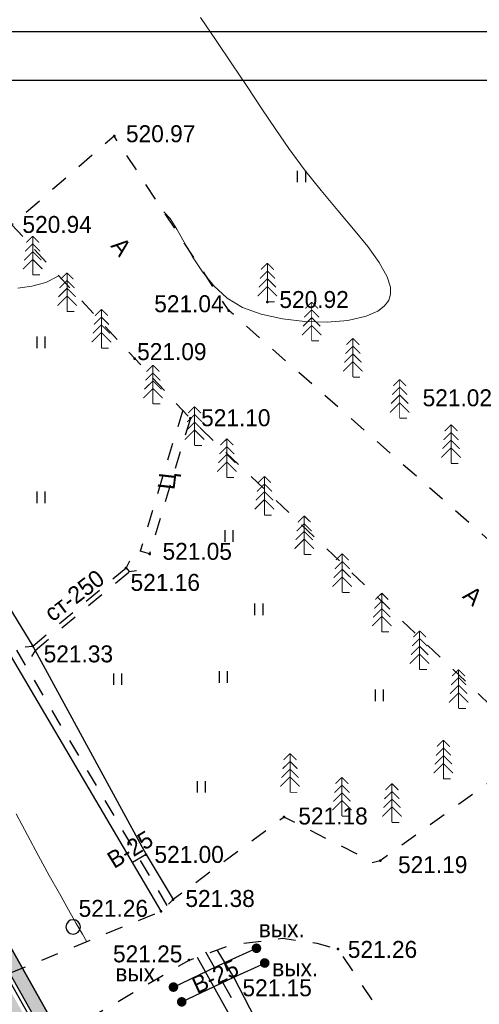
# Model space of a CAD drawing. Header units: millimetres. Extents: x -1999051 to 910003, y -179169 to 459591.
# Tile 361 of 656: x -1832716 to -1809005, y 67627 to 118458. Entities that reach past the tile are written whole.
import ezdxf

# ---------------------------------------------------------------- set-up
doc = ezdxf.new("R2010")
doc.units = ezdxf.units.MM
doc.linetypes.add('Д_ТРОТ_ТРУБА', pattern=[3, 1.5, -1.5])
doc.linetypes.add('ДОРОГИ_СТРОЯЩ', pattern=[9, 8, -1])
for name, color, linetype in [('(004) Точки рельефа', 7, 'Continuous'), ('(014) Водопровод', 5, 'ИК_Водопровод -------в--------'), ('(022) Возд. Линии', 7, 'Continuous'), ('(025) Дорога', 7, 'Continuous'), ('(027) Гидрография', 7, 'Continuous'), ('(028) Гидротехн.', 7, 'Continuous'), ('(031) Горизонтали', 42, 'Continuous'), ('(036) Растительность', 7, 'Continuous'), ('(038) Деревья', 7, 'Continuous'), ('GLUXOY OG', 7, 'Continuous')]:
    doc.layers.add(name, color=color, linetype=linetype)
doc.styles.add('BM-431', font='txt')
doc.styles.add('D-431', font='txt')
doc.styles.get("Standard").update_dxf_attribs({"font": 'isocpeui.ttf'})
doc.linetypes.add('GAZ_VOZDUSH', pattern='A,1,-2,["~",Standard,S=3,R=0,X=-1.5,Y=-1.5],-1,10', length=14)
doc.linetypes.add('ИК_Водопровод -------в--------', pattern='A,9,-0.6,["В",Standard,S=1.2,R=0,X=0,Y=-0.6],-1.2', length=10.8)
doc.linetypes.add('ОГРАДА_ГЛИН', pattern='A,4,["|",Standard,S=0.8,R=0,X=0,Y=-0.8],0.5,["|",Standard,S=0.8,R=0,X=0,Y=-0.8],3.5', length=8)

# ---------------------------------------------------------------- blocks, each defined once
blk = doc.blocks.new('A11111111111')
blk.add_lwpolyline([(-186450, -2503181), (654550, -2503181), (654550, -1909181), (-186450, -1909181)], close=True)
blk.add_lwpolyline([(649550, -2498181), (-166450, -2498181), (-166450, -1914181), (649550, -1914181), (649550, -2498181)])
blk = doc.blocks.new('ell')
at = {"const_width": 0.05}
for points in [[(0, 1.6), (-0.386, 1.214)], [(0, 2), (-0.329, 1.671)], [(0, 0), (0, 2)], [(0, 2), (0.329, 1.671)], [(0, 1.6), (0.386, 1.214)], [(0, 1.2), (-0.443, 0.757)], [(0, 1.2), (0.443, 0.757)], [(0, 0.8), (-0.5, 0.3)], [(0, 0.8), (0.5, 0.3)], [(0, 0), (0.375, 0)]]:
    blk.add_lwpolyline(points, dxfattribs=at)
blk = doc.blocks.new('d')
at = {"layer": '(038) Деревья'}
blk.add_ellipse((0, 0), major_axis=(0.265, 0.265), ratio=1, start_param=5.497787, end_param=11.780972, dxfattribs=at)
blk = doc.blocks.new('I04010')
for p, q in [((-0.412273, 0.007146), (-0.412273, 1.207146)), ((0.387727, 1.207146), (0.387727, 0.007146))]:
    blk.add_line(p, q)
blk = doc.blocks.new('ell-flat-34')
at = {"layer": '(038) Деревья', "const_width": 0.05}
for points in [[(0, 1.6), (-0.386, 1.214)], [(0, 2), (-0.329, 1.671)], [(0, 0), (0, 2)], [(0, 2), (0.329, 1.671)], [(0, 1.6), (0.386, 1.214)], [(0, 1.2), (-0.443, 0.757)], [(0, 1.2), (0.443, 0.757)], [(0, 0.8), (-0.5, 0.3)], [(0, 0.8), (0.5, 0.3)], [(0, 0), (0.375, 0)]]:
    blk.add_lwpolyline(points, dxfattribs=at)
blk = doc.blocks.new('ell-flat-35')
at = {"layer": '(038) Деревья', "const_width": 0.05}
for points in [[(0, 1.6), (-0.386, 1.214)], [(0, 2), (-0.329, 1.671)], [(0, 0), (0, 2)], [(0, 2), (0.329, 1.671)], [(0, 1.6), (0.386, 1.214)], [(0, 1.2), (-0.443, 0.757)], [(0, 1.2), (0.443, 0.757)], [(0, 0.8), (-0.5, 0.3)], [(0, 0.8), (0.5, 0.3)], [(0, 0), (0.375, 0)]]:
    blk.add_lwpolyline(points, dxfattribs=at)
blk = doc.blocks.new('ell-flat-36')
at = {"layer": '(038) Деревья', "const_width": 0.05}
for points in [[(0, 1.6), (-0.386, 1.214)], [(0, 2), (-0.329, 1.671)], [(0, 0), (0, 2)], [(0, 2), (0.329, 1.671)], [(0, 1.6), (0.386, 1.214)], [(0, 1.2), (-0.443, 0.757)], [(0, 1.2), (0.443, 0.757)], [(0, 0.8), (-0.5, 0.3)], [(0, 0.8), (0.5, 0.3)], [(0, 0), (0.375, 0)]]:
    blk.add_lwpolyline(points, dxfattribs=at)
blk = doc.blocks.new('ell-flat-37')
at = {"layer": '(038) Деревья', "const_width": 0.05}
for points in [[(0, 1.6), (-0.386, 1.214)], [(0, 2), (-0.329, 1.671)], [(0, 0), (0, 2)], [(0, 2), (0.329, 1.671)], [(0, 1.6), (0.386, 1.214)], [(0, 1.2), (-0.443, 0.757)], [(0, 1.2), (0.443, 0.757)], [(0, 0.8), (-0.5, 0.3)], [(0, 0.8), (0.5, 0.3)], [(0, 0), (0.375, 0)]]:
    blk.add_lwpolyline(points, dxfattribs=at)
blk = doc.blocks.new('ell-flat-38')
at = {"layer": '(038) Деревья', "const_width": 0.05}
for points in [[(0, 1.6), (-0.386, 1.214)], [(0, 2), (-0.329, 1.671)], [(0, 0), (0, 2)], [(0, 2), (0.329, 1.671)], [(0, 1.6), (0.386, 1.214)], [(0, 1.2), (-0.443, 0.757)], [(0, 1.2), (0.443, 0.757)], [(0, 0.8), (-0.5, 0.3)], [(0, 0.8), (0.5, 0.3)], [(0, 0), (0.375, 0)]]:
    blk.add_lwpolyline(points, dxfattribs=at)
blk = doc.blocks.new('ell-flat-31-flat-1')
at = {"layer": '(038) Деревья', "const_width": 0.05}
for points in [[(0, 1.6), (-0.386, 1.214)], [(0, 2), (-0.329, 1.671)], [(0, 0), (0, 2)], [(0, 2), (0.329, 1.671)], [(0, 1.6), (0.386, 1.214)], [(0, 1.2), (-0.443, 0.757)], [(0, 1.2), (0.443, 0.757)], [(0, 0.8), (-0.5, 0.3)], [(0, 0.8), (0.5, 0.3)], [(0, 0), (0.375, 0)]]:
    blk.add_lwpolyline(points, dxfattribs=at)
blk = doc.blocks.new('ell-flat-30-flat-1')
at = {"layer": '(038) Деревья', "const_width": 0.05}
for points in [[(0, 1.6), (-0.386, 1.214)], [(0, 2), (-0.329, 1.671)], [(0, 0), (0, 2)], [(0, 2), (0.329, 1.671)], [(0, 1.6), (0.386, 1.214)], [(0, 1.2), (-0.443, 0.757)], [(0, 1.2), (0.443, 0.757)], [(0, 0.8), (-0.5, 0.3)], [(0, 0.8), (0.5, 0.3)], [(0, 0), (0.375, 0)]]:
    blk.add_lwpolyline(points, dxfattribs=at)
blk = doc.blocks.new('ell-flat-29-flat-1')
at = {"layer": '(038) Деревья', "const_width": 0.05}
for points in [[(0, 1.6), (-0.386, 1.214)], [(0, 2), (-0.329, 1.671)], [(0, 0), (0, 2)], [(0, 2), (0.329, 1.671)], [(0, 1.6), (0.386, 1.214)], [(0, 1.2), (-0.443, 0.757)], [(0, 1.2), (0.443, 0.757)], [(0, 0.8), (-0.5, 0.3)], [(0, 0.8), (0.5, 0.3)], [(0, 0), (0.375, 0)]]:
    blk.add_lwpolyline(points, dxfattribs=at)
blk = doc.blocks.new('A$C05d28b1e')
at = {"layer": '(014) Водопровод', "linetype": 'ByBlock'}
h = blk.add_hatch(color=0, dxfattribs=at)
edge = h.paths.add_edge_path()
edge.add_arc((-38616, 71656), 250, 0, 360)
h = blk.add_hatch(color=0, dxfattribs=at)
edge = h.paths.add_edge_path()
edge.add_arc((-38190, 70895), 250, 0, 360)
h = blk.add_hatch(color=0, dxfattribs=at)
edge = h.paths.add_edge_path()
edge.add_arc((-42897, 69651), 250, 0, 360)
h = blk.add_hatch(color=0, dxfattribs=at)
edge = h.paths.add_edge_path()
edge.add_arc((-42471, 68890), 250, 0, 360)
at = {"layer": '(004) Точки рельефа', "color": 7, "linetype": 'ByBlock', "lineweight": -2}
for p in [(-45955, 113584), (-38051, 105022), (-40043, 104576), (-44895, 102103), (-42025, 99008), (-44132, 92017), (-45339, 91293), (-50158, 87260), (-37188, 78427), (-44310, 76497), (-32229, 76172), (-42918, 74170), (-43534, 73566), (-34406, 71614), (-42094, 71045), (-39780, 70171)]:
    blk.add_point(p, dxfattribs=at)
at = {"layer": '(014) Водопровод', "linetype": 'GAZ_VOZDUSH', "ltscale": 600, "flags": 128}
for points in [[(-44310, 76497), (-45016, 76081)], [(-42897, 69651), (-40206, 70931), (-38616, 71656)], [(-42471, 68890), (-39780, 70171), (-38190, 70895)]]:
    blk.add_lwpolyline(points, dxfattribs=at)
at = {"layer": '(025) Дорога', "linetype": 'Д_ТРОТ_ТРУБА', "ltscale": 600, "flags": 128}
for points in [[(27459, 120222), (8937, 104733), (7549, 103433), (-2273, 96670), (-15702, 86137), (-17767, 85381), (-18644, 85674), (-40043, 104576), (-45955, 113584), (-51231, 109005), (-44895, 102103), (-42025, 99008), (-25117, 82841), (-25117, 81951), (-25407, 81084), (-32229, 76172), (-32639, 76060), (-33388, 76495), (-37188, 78427), (-42918, 74170), (-43534, 73566), (-56171, 68379), (-72915, 59805), (-96929, 47597), (-121278, 30068), (-138829, 14906), (-139804, 14024), (-138021, 12053), (-129914, 19516), (-105640, 36924), (-88825, 45949), (-78921, 50853), (-56719, 62542), (-42094, 71045), (-39916, 71829), (-37271, 72176), (-35503, 71928), (-34406, 71614), (-29497, 64248), (-29370, 62878), (-30300, 61153), (-32643, 58416), (-31513, 56567), (-31513, 56567), (-31513, 56567)], [(-42419, 99433), (-44611, 92161)], [(-42025, 99008), (-44132, 92017)], [(-44132, 92017), (-44611, 92161)]]:
    blk.add_lwpolyline(points, dxfattribs=at)
at = {"layer": '(028) Гидротехн.', "color": 3, "linetype": 'Д_ТРОТ_ТРУБА', "ltscale": 600, "flags": 128}
for points in [[(-43219, 73859), (-53987, 92138), (-59698, 102562), (-62935, 108940)], [(-41242, 71474), (-39495, 68357), (-37702, 63899), (-32915, 57867)]]:
    blk.add_lwpolyline(points, dxfattribs=at)
at = {"layer": '(028) Гидротехн.', "ltscale": 600}
for points in [[(-62483, 109113), (-60678, 106122), (-55448, 95902), (-50158, 87260), (-44310, 76497), (-42918, 74170)], [(-43534, 73566), (-54302, 91845), (-60013, 102269), (-63249, 108647)], [(-41678, 71195), (-39931, 68078), (-38138, 63620), (-33351, 57588)], [(-32467, 58128), (-35666, 62189), (-39780, 70171), (-40640, 71569)]]:
    blk.add_lwpolyline(points, dxfattribs=at)
at = {"layer": '(028) Гидротехн.', "linetype": 'Д_ТРОТ_ТРУБА', "ltscale": 600}
for points in [[(-50158, 87260), (-45339, 91293)], [(-50036, 87036), (-45179, 91101)]]:
    blk.add_lwpolyline(points, dxfattribs=at)
at = {"layer": '(031) Горизонтали', "color": 42, "linetype": 'Continuous', "lineweight": 0, "ltscale": 600}
for points in [[(-43388, 109673), (-43064, 109326), (-42720, 108786), (-42340, 108110), (-41908, 107357), (-41407, 106586), (-40821, 105853), (-40134, 105217), (-39329, 104736), (-38371, 104397), (-37279, 104154), (-36124, 104014), (-34973, 103984), (-33895, 104072), (-32960, 104286), (-32360, 104551), (-32019, 104809), (-31853, 105009), (-31790, 105118), (-31746, 105219), (-31695, 105435), (-31707, 105790), (-31871, 106318), (-32280, 107061), (-32873, 107887), (-33602, 108786), (-34421, 109751), (-35284, 110772), (-36143, 111840), (-36953, 112947), (-37615, 113923), (-38332, 114997), (-39092, 116139), (-39882, 117324), (-40687, 118522), (-41496, 119706)], [(-50918, 105728), (-50209, 105834), (-49485, 106032), (-48807, 106365)], [(-47358, 71997), (-47586, 72384), (-47909, 72942), (-48313, 73648), (-48783, 74478), (-49303, 75412), (-49858, 76425), (-50434, 77495), (-51015, 78600)]]:
    blk.add_lwpolyline(points, dxfattribs=at)
at = {"ltscale": 600}
for points in [[(-45168, 91638), (-45342, 91297), (-45179, 91101), (-44808, 91161)], [(-50540, 87223), (-50158, 87260), (-50036, 87036), (-50228, 86713)]]:
    blk.add_lwpolyline(points, dxfattribs=at)
at = {"layer": '(022) Возд. Линии', "xscale": 1000, "yscale": 1000, "zscale": 1000}
for name, p in [('ell-flat-31-flat-1', (-50158, 106420)), ('ell-flat-38', (-38051, 105022)), ('ell-flat-30-flat-1', (-48386, 104530)), ('ell-flat-37', (-35767, 103012)), ('ell-flat-29-flat-1', (-46615, 102642)), ('ell-flat-36', (-33640, 101142)), ('ell-flat-35', (-31227, 99019)), ('ell-flat-34', (-28576, 96687))]:
    blk.add_blockref(name, p, dxfattribs=at)
at = {"layer": '(036) Растительность', "linetype": 'Continuous', "xscale": 500, "yscale": 500, "zscale": 500}
for p in [(-36284, 111197), (-49724, 102642), (-49724, 94627), (-40026, 92636), (-38487, 88851), (-40322, 85363), (-45768, 85245), (-32272, 84417), (-41447, 79687)]:
    blk.add_blockref('I04010', p, dxfattribs=at)
at = {"layer": '(038) Деревья', "linetype": 'Continuous', "xscale": 1000, "yscale": 1000, "zscale": 1000}
for name, p in [('ell', (-43955, 99756)), ('ell', (-41807, 97616)), ('ell', (-40143, 95958)), ('ell', (-38202, 94023)), ('ell', (-36151, 91979)), ('ell', (-34190, 90025)), ('ell', (-32148, 87989)), ('ell', (-30199, 86047)), ('ell', (-28185, 84040)), ('ell', (-28970, 80398)), ('ell', (-36884, 79707)), ('ell', (-34204, 78481)), ('ell', (-31624, 78156)), ('d', (-48072, 72756))]:
    blk.add_blockref(name, p, dxfattribs=at)
at = {"layer": '(004) Точки рельефа', "linetype": 'ByBlock', "char_height": 875, "attachment_point": 4, "style": 'D-431'}
for s, insert in [('520.97', (-45347, 113702)), ('520.94', (-50688, 109018)), ('521.04', (-43889, 104925)), ('520.92', (-37432, 105143)), ('521.09', (-44770, 102453)), ('521.02', (-30042, 100069)), ('521.10', (-41471, 99039)), ('521.05', (-43460, 92142)), ('521.16', (-45110, 90539)), ('521.33', (-49592, 86849)), ('521.18', (-36455, 78478)), ('521.00', (-43878, 76494)), ('521.19', (-31312, 75967)), ('521.38', (-42281, 74220)), ('521.26', (-47790, 73711)), ('521.25', (-46016, 71362)), ('521.26', (-33902, 71592)), ('521.15', (-39338, 69610))]:
    blk.add_mtext(s, dxfattribs=dict(at, insert=insert))
at = {"layer": '(014) Водопровод', "color": 0, "linetype": 'Continuous', "style": 'BM-431'}
for rotation, p in [(31.4862, (-45959, 75744)), (24.5898, (-41686, 69294))]:
    blk.add_text('В-25', height=875, rotation=rotation, dxfattribs=at).set_placement(p)
for p in [(-38493, 72227), (-37801, 70212), (-45894, 69945)]:
    blk.add_text('вых.', height=875, dxfattribs=at).set_placement(p)
at = {"layer": '(025) Дорога', "linetype": 'ДОРОГИ_СТРОЯЩ', "style": 'BM-431'}
for s, rotation, p in [('A', 309.2606, (-46172, 107905)), ('Ц', 83.3241, (-42848, 95297)), ('A', 319.6758, (-28035, 89775))]:
    blk.add_text(s, height=875, rotation=rotation, dxfattribs=at).set_placement(p)
at = {"layer": '(027) Гидрография', "color": 0, "style": 'D-431'}
blk.add_text('ст-250', height=875, rotation=37.101, dxfattribs=at).set_placement((-49133, 88478))

msp = doc.modelspace()

# ---------------------------------------------------------------- hatches: boundary and pattern name
at = {"true_color": 0xb1ab95}
h = msp.add_hatch(color=253, dxfattribs=at)
h.dxf.hatch_style = 1
edge = h.paths.add_edge_path(flags=17)
edge.add_line((-1866305.29, -141643.06), (-1866718.81, -141074.88))
edge.add_line((-1866718.81, -141074.88), (-1867702.37, -141932.65))
edge.add_line((-1867702.37, -141932.65), (-1905089.01, -90562.31))
edge.add_line((-1905089.01, -90562.31), (-1960404.25, -6480.3))
edge.add_arc((-1954972.86, -2064.42), 7000, 211.28657, 219.112196, ccw=False)
edge.add_line((-1960954.93, -5699.65), (-1961404.27, -4960.22))
edge.add_line((-1961404.27, -4960.22), (-1980680.51, 24340.66))
edge.add_line((-1980680.51, 24340.66), (-1852887.97, 101981.64))
edge.add_line((-1852887.97, 101981.64), (-1847793.29, 92903.31))
edge.add_line((-1847793.29, 92903.31), (-1850604.34, 91241.55))
edge.add_line((-1850604.34, 91241.55), (-1847551.03, 86076.54))
edge.add_line((-1847551.03, 86076.54), (-1844856.18, 87669.61))
edge.add_line((-1844856.18, 87669.61), (-1791521.03, -7369.62))
edge.add_line((-1791521.03, -7369.62), (-1822145.33, -27631.02))
edge.add_line((-1822145.33, -27631.02), (-1822376.8, -32680.21))
edge.add_line((-1822376.8, -32680.21), (-1821020.41, -34518.19))
edge.add_line((-1821020.41, -34518.19), (-1841891.47, -53265.41))
edge.add_line((-1841891.47, -53265.41), (-1810924.15, -93193.05))
edge.add_line((-1810924.15, -93193.05), (-1857500.48, -133184.51))
edge.add_line((-1857500.48, -133184.51), (-1860367.73, -129846.2))
edge.add_line((-1860367.73, -129846.2), (-1864738.17, -133599.94))
edge.add_line((-1864738.17, -133599.94), (-1861721.02, -137745.59))
edge.add_line((-1861721.02, -137745.59), (-1860610.47, -136777.07))
edge.add_line((-1860610.47, -136777.07), (-1863151.28, -133818.84))
edge.add_line((-1863151.28, -133818.84), (-1860496.18, -131538.39))
edge.add_line((-1860496.18, -131538.39), (-1857954.84, -134497.25))
edge.add_line((-1857954.84, -134497.25), (-1809962.87, -93290.3))
edge.add_line((-1809962.87, -93290.3), (-1840939.22, -53351))
edge.add_line((-1840939.22, -53351), (-1820079.66, -34614.1))
edge.add_line((-1820079.66, -34614.1), (-1821666.16, -32464.29))
edge.add_line((-1821666.16, -32464.29), (-1821462.36, -28018.49))
edge.add_line((-1821462.36, -28018.49), (-1790592.18, -7594.42))
edge.add_line((-1790592.18, -7594.42), (-1852632.15, 102956.13))
edge.add_line((-1852632.15, 102956.13), (-1981664.11, 24562.14))
edge.add_line((-1981664.11, 24562.14), (-1905664.72, -90960.85))
edge.add_line((-1905664.72, -90960.85), (-1867818.47, -142962.71))
edge.add_line((-1867818.47, -142962.71), (-1866305.29, -141643.06))
h.paths.add_polyline_path([(-1905993.69, -91188.58), (-1982226.17, 24688.69), (-1852485.97, 103512.99), (-1790061.41, -7722.88), (-1821072.09, -28239.91), (-1821260.09, -32340.91), (-1819542.09, -34668.91), (-1840395.09, -53399.91), (-1809415.37, -93343.54), (-1857694.24, -134800.66), (-1857173.25, -135407.25), (-1859828.35, -137687.7), (-1860349.84, -137080.52), (-1861484.72, -138070.27), (-1860310.5, -139683.68), (-1855481.06, -135535.7), (-1856327.74, -134549.91), (-1808454.1, -93440.76), (-1839442.84, -53485.49), (-1818601.33, -34764.82), (-1820549.45, -32124.99), (-1820389.11, -28627.38), (-1789132.56, -7947.68), (-1852230.15, 104487.48), (-1983209.77, 24910.17), (-1906569.4, -91587.12), (-1868000.9, -144581.37), (-1865655.49, -142535.91), (-1866069, -141967.73), (-1867884.81, -143551.31)])

# ---------------------------------------------------------------- linework, layer by layer
for points in [[(-1865608.91, -142495.29), (-1868000.9, -144581.37), (-1906569.4, -91587.12), (-1983209.77, 24910.17), (-1852230.15, 104487.48), (-1789132.56, -7947.68), (-1820389.11, -28627.38), (-1820549.45, -32124.99), (-1818601.33, -34764.82), (-1839442.84, -53485.49), (-1808454.1, -93440.76), (-1856327.74, -134549.91), (-1855481.06, -135535.7), (-1860310.5, -139683.68)], [(-1789132.56, -7947.68), (-1852230.15, 104487.48), (-1983209.77, 24910.17)], [(-1982226.17, 24688.69), (-1852485.97, 103512.99), (-1790061.41, -7722.88)]]:
    msp.add_lwpolyline(points)
at = {"layer": 'GLUXOY OG', "color": 186, "linetype": 'ОГРАДА_ГЛИН', "lineweight": 30, "ltscale": 400}
msp.add_lwpolyline([(-1867884.81, -143551.31), (-1905993.69, -91188.58), (-1982226.17, 24688.69), (-1852485.97, 103512.99), (-1790061.41, -7722.88), (-1821072.09, -28239.91), (-1821260.09, -32340.91), (-1819542.09, -34668.91), (-1840395.09, -53399.91), (-1809415.37, -93343.54)], dxfattribs=at)
at = {"layer": 'GLUXOY OG', "color": 186, "lineweight": 30, "ltscale": 400}
msp.add_lwpolyline([(-1809689.12, -93316.92), (-1840667.16, -53375.45), (-1819810.87, -34641.5), (-1821463.12, -32402.6), (-1821267.22, -28129.2), (-1790326.79, -7658.65), (-1852559.06, 103234.56), (-1981945.14, 24625.41), (-1905829.21, -91074.71), (-1867851.64, -143257.01)], dxfattribs=at)

# ---------------------------------------------------------------- block references
at = {"xscale": 0.5, "yscale": 0.5, "zscale": 0.5}
msp.add_blockref('A11111111111', (-1902886, 1072421.39), dxfattribs=at)

# ---------------------------------------------------------------- next in the draw order: block references
at = {"color": 5, "lineweight": 50}
msp.add_blockref('A$C05d28b1e', (-1781886.09, -1136.91), dxfattribs=at)

doc.saveas('drawing.dxf')
